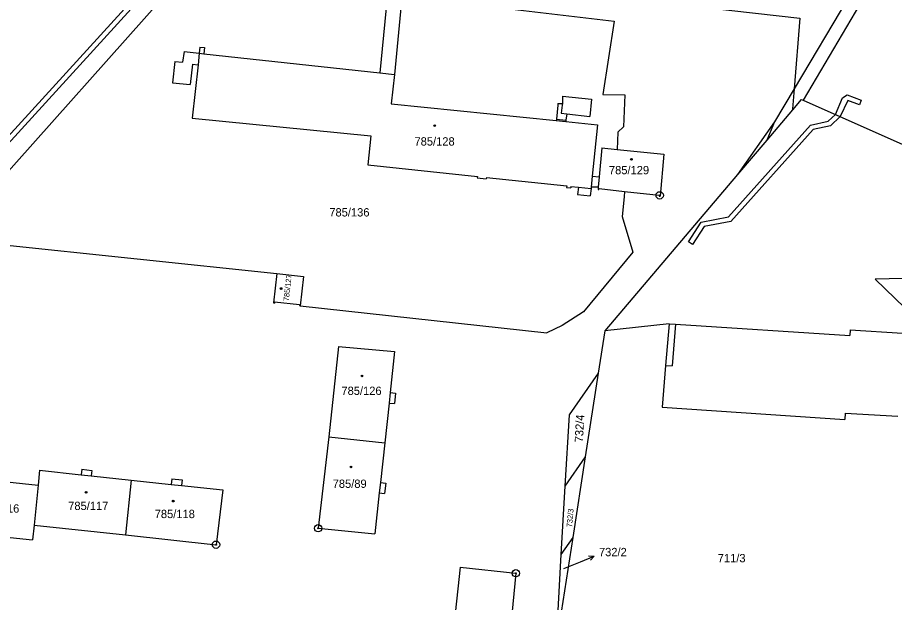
# Model space of a CAD drawing. Extents: x -593183 to -588034, y -1130415 to -1124994.
# Drawn here: x -591520.8 to -591341.4, y -1128752.4 to -1128632.8 of the extents above; entities that cross this region are included whole.
import ezdxf

# ---------------------------------------------------------------- set-up
doc = ezdxf.new("R2010")
doc.units = 0
for name, color, linetype in [('Vrstva 1', 7, 'Continuous'), ('Vrstva 16', 7, 'Continuous'), ('Vrstva 18', 7, 'Continuous'), ('Vrstva 19', 7, 'Continuous'), ('Vrstva 24', 7, 'Continuous'), ('Vrstva 25', 7, 'Continuous'), ('Vrstva 27', 7, 'Continuous'), ('Vrstva 4', 7, 'Continuous')]:
    doc.layers.add(name, color=color, linetype=linetype)

msp = doc.modelspace()

# ---------------------------------------------------------------- linework, layer by layer
at = {"layer": 'Vrstva 1'}
for p, q in [((-591324.03, -1128583.51), (-591361.97, -1128647.39)), ((-591321.95, -1128585.03), (-591360.14, -1128649.72)), ((-591482.87, -1128619.64), (-591535.03, -1128678.12)), ((-591444.95, -1128626.23), (-591446.7, -1128644.13)), ((-591441.97, -1128626.58), (-591443.69, -1128644.46)), ((-591435.83, -1128629.15), (-591398.74, -1128633.59)), ((-591388.57, -1128629.84), (-591360.81, -1128632.95)), ((-591398.74, -1128633.59), (-591401.07, -1128648.6)), ((-591360.81, -1128632.95), (-591361.97, -1128647.39)), ((-591483.45, -1128638.86), (-591483.59, -1128640.13)), ((-591483.45, -1128638.86), (-591482.51, -1128638.96)), ((-591482.51, -1128638.96), (-591482.65, -1128640.24)), ((-591486.66, -1128639.8), (-591487, -1128641.97)), ((-591486.66, -1128639.8), (-591483.59, -1128640.13)), ((-591482.65, -1128640.24), (-591446.7, -1128644.13)), ((-591488.61, -1128641.82), (-591489.07, -1128646.17)), ((-591488.61, -1128641.82), (-591487, -1128641.97)), ((-591484.96, -1128642.36), (-591485.48, -1128646.5)), ((-591483.85, -1128642.49), (-591485.06, -1128653.42)), ((-591484.96, -1128642.36), (-591483.85, -1128642.49)), ((-591443.69, -1128644.46), (-591444.35, -1128650.47)), ((-591489.07, -1128646.17), (-591485.48, -1128646.5)), ((-591361.97, -1128647.39), (-591365.99, -1128654.16)), ((-591409.3, -1128648.88), (-591409.34, -1128650.39)), ((-591409.3, -1128648.88), (-591403.37, -1128649.51)), ((-591403.37, -1128649.51), (-591403.74, -1128653.1)), ((-591401.07, -1128648.6), (-591396.59, -1128648.61)), ((-591396.59, -1128648.61), (-591396.87, -1128655.17)), ((-591360.5, -1128649.56), (-591362.32, -1128651.7)), ((-591360.5, -1128649.56), (-591360.14, -1128649.72)), ((-591360.14, -1128649.72), (-591326.6, -1128664.64)), ((-591444.35, -1128650.47), (-591410.59, -1128653.9)), ((-591410.25, -1128650.78), (-591410.56, -1128653.6)), ((-591410.25, -1128650.38), (-591409.34, -1128650.39)), ((-591410.25, -1128650.38), (-591410.25, -1128650.78)), ((-591362.32, -1128651.7), (-591367.57, -1128657.89)), ((-591485.06, -1128653.42), (-591448.53, -1128657.04)), ((-591410.56, -1128653.6), (-591410.59, -1128653.9)), ((-591408.42, -1128652.51), (-591408.62, -1128653.8)), ((-591408.42, -1128652.51), (-591403.74, -1128653.1)), ((-591408.62, -1128653.8), (-591408.65, -1128654.09)), ((-591408.65, -1128654.09), (-591402.2, -1128654.75)), ((-591402.2, -1128654.75), (-591403.27, -1128665.28)), ((-591396.87, -1128655.17), (-591397.99, -1128656.26)), ((-591365.99, -1128654.16), (-591367.57, -1128657.89)), ((-591448.53, -1128657.04), (-591449.16, -1128662.96)), ((-591397.99, -1128656.26), (-591398.12, -1128659.81)), ((-591367.57, -1128657.89), (-591373.51, -1128664.9)), ((-591401.26, -1128659.5), (-591401.85, -1128665.38)), ((-591401.26, -1128659.5), (-591398.12, -1128659.81)), ((-591398.12, -1128659.81), (-591388.6, -1128660.76)), ((-591388.6, -1128660.76), (-591389.36, -1128669.38)), ((-591449.16, -1128662.96), (-591426.72, -1128665.34)), ((-591426.72, -1128665.34), (-591426.75, -1128665.64)), ((-591426.75, -1128665.64), (-591424.92, -1128665.83)), ((-591424.89, -1128665.53), (-591424.92, -1128665.83)), ((-591424.89, -1128665.53), (-591408.47, -1128667.27)), ((-591403.27, -1128665.28), (-591401.85, -1128665.38)), ((-591401.85, -1128665.38), (-591402.01, -1128667.5)), ((-591373.51, -1128664.9), (-591400.67, -1128696.91)), ((-591408.47, -1128667.27), (-591408.5, -1128667.57)), ((-591408.5, -1128667.57), (-591407.65, -1128667.66)), ((-591407.62, -1128667.36), (-591407.65, -1128667.66)), ((-591407.62, -1128667.36), (-591406.08, -1128667.53)), ((-591406.08, -1128667.53), (-591406.23, -1128669)), ((-591403.49, -1128667.8), (-591403.65, -1128669.27)), ((-591403.46, -1128667.52), (-591403.49, -1128667.8)), ((-591402.01, -1128667.5), (-591403.46, -1128667.52)), ((-591402.01, -1128667.5), (-591402.06, -1128668)), ((-591402.06, -1128668), (-591401.86, -1128668.02)), ((-591401.84, -1128667.82), (-591401.86, -1128668.02)), ((-591401.84, -1128667.82), (-591396.63, -1128668.39)), ((-591406.23, -1128669), (-591403.65, -1128669.27)), ((-591396.74, -1128669.48), (-591397.15, -1128673.54)), ((-591396.63, -1128668.39), (-591396.74, -1128669.48)), ((-591396.63, -1128668.39), (-591389.54, -1128669.16)), ((-591389.54, -1128669.16), (-591389.56, -1128669.36)), ((-591389.56, -1128669.36), (-591389.36, -1128669.38)), ((-591397.15, -1128673.54), (-591394.95, -1128680.79)), ((-591535.03, -1128678.12), (-591467.75, -1128685.18)), ((-591394.95, -1128680.79), (-591405.04, -1128693.01)), ((-591467.75, -1128685.18), (-591468.39, -1128691.2)), ((-591467.75, -1128685.18), (-591462.28, -1128685.77)), ((-591462.28, -1128685.77), (-591462.95, -1128691.75)), ((-591339.64, -1128686.22), (-591345.42, -1128686.34)), ((-591345.42, -1128686.34), (-591335.37, -1128696)), ((-591468.39, -1128691.2), (-591468.22, -1128691.21)), ((-591468.2, -1128690.99), (-591468.22, -1128691.21)), ((-591468.2, -1128690.99), (-591463.1, -1128691.52)), ((-591463.1, -1128691.52), (-591463.12, -1128691.74)), ((-591463.12, -1128691.74), (-591462.95, -1128691.75)), ((-591462.95, -1128691.75), (-591412.53, -1128697.32)), ((-591405.04, -1128693.01), (-591409.39, -1128695.81)), ((-591409.39, -1128695.81), (-591412.53, -1128697.32)), ((-591387.54, -1128695.46), (-591400.67, -1128696.91)), ((-591387.54, -1128695.46), (-591388.24, -1128703.95)), ((-591387.54, -1128695.46), (-591386.19, -1128695.55)), ((-591386.19, -1128695.55), (-591350.55, -1128697.83)), ((-591350.48, -1128696.68), (-591350.55, -1128697.83)), ((-591350.48, -1128696.68), (-591339.77, -1128697.34)), ((-591400.67, -1128696.91), (-591402.01, -1128705.58)), ((-591455.13, -1128700.08), (-591457.12, -1128718.57)), ((-591455.13, -1128700.08), (-591443.66, -1128701.11)), ((-591443.66, -1128701.11), (-591444.57, -1128709.53)), ((-591402.01, -1128705.58), (-591407.97, -1128714.09)), ((-591402.01, -1128705.58), (-591404.66, -1128722.63)), ((-591388.24, -1128703.95), (-591388.94, -1128712.49)), ((-591444.57, -1128709.53), (-591443.46, -1128709.65)), ((-591443.46, -1128709.65), (-591443.69, -1128711.78)), ((-591444.8, -1128711.66), (-591445.68, -1128719.76)), ((-591444.8, -1128711.66), (-591443.69, -1128711.78)), ((-591388.94, -1128712.49), (-591351.61, -1128715.01)), ((-591407.97, -1128714.09), (-591408.82, -1128728.66)), ((-591351.54, -1128713.75), (-591351.61, -1128715.01)), ((-591351.54, -1128713.75), (-591340.74, -1128714.35)), ((-591457.12, -1128718.57), (-591459.27, -1128737.26)), ((-591457.12, -1128718.57), (-591445.68, -1128719.76)), ((-591445.68, -1128719.76), (-591446.57, -1128727.92)), ((-591404.66, -1128722.63), (-591408.82, -1128728.66)), ((-591404.66, -1128722.63), (-591407.22, -1128739.15)), ((-591516.27, -1128725.41), (-591516.53, -1128728.42)), ((-591516.27, -1128725.41), (-591507.76, -1128726.32)), ((-591507.64, -1128725.2), (-591507.76, -1128726.32)), ((-591507.64, -1128725.2), (-591505.55, -1128725.42)), ((-591505.55, -1128725.42), (-591505.67, -1128726.54)), ((-591505.67, -1128726.54), (-591497.52, -1128727.41)), ((-591489.19, -1128727.13), (-591489.31, -1128728.28)), ((-591489.19, -1128727.13), (-591487.09, -1128727.36)), ((-591525, -1128727.54), (-591516.53, -1128728.42)), ((-591516.53, -1128728.42), (-591517.37, -1128736.64)), ((-591497.52, -1128727.41), (-591498.68, -1128738.6)), ((-591497.52, -1128727.41), (-591489.31, -1128728.28)), ((-591487.09, -1128727.36), (-591487.22, -1128728.5)), ((-591487.22, -1128728.5), (-591478.8, -1128729.4)), ((-591446.57, -1128727.92), (-591445.46, -1128728.04)), ((-591445.46, -1128728.04), (-591445.69, -1128730.16)), ((-591408.82, -1128728.66), (-591409.63, -1128742.62)), ((-591478.8, -1128729.4), (-591480.17, -1128740.62)), ((-591446.8, -1128730.04), (-591447.71, -1128738.42)), ((-591446.8, -1128730.04), (-591445.69, -1128730.16)), ((-591517.37, -1128736.64), (-591517.71, -1128739.59)), ((-591517.37, -1128736.64), (-591498.68, -1128738.6)), ((-591459.27, -1128737.26), (-591447.71, -1128738.42)), ((-591532.68, -1128738.13), (-591517.71, -1128739.59)), ((-591498.68, -1128738.6), (-591480.17, -1128740.62)), ((-591407.22, -1128739.15), (-591409.96, -1128756.87)), ((-591407.22, -1128739.15), (-591409.63, -1128742.62)), ((-591409.63, -1128742.62), (-591410.5, -1128757.64)), ((-591430.27, -1128745.24), (-591432.28, -1128763.86)), ((-591430.27, -1128745.24), (-591418.87, -1128746.46)), ((-591418.87, -1128746.46), (-591419.7, -1128754.89))]:
    msp.add_line(p, q, dxfattribs=at)
at = {"layer": 'Vrstva 16'}
msp.add_line((-591409.05, -1128745.46), (-591405.65, -1128744.09), dxfattribs=at)
at = {"layer": 'Vrstva 24'}
for centre, radius in [((-591389.45, -1128669.19), 0.75), ((-591389.45, -1128669.19), 0.0903), ((-591459.27, -1128737.26), 0.75), ((-591459.27, -1128737.26), 0.0903), ((-591480.17, -1128740.62), 0.75), ((-591480.17, -1128740.62), 0.0903), ((-591418.87, -1128746.46), 0.75), ((-591418.87, -1128746.46), 0.0903)]:
    msp.add_circle(centre, radius, dxfattribs=at)
at = {"layer": 'Vrstva 25'}
msp.add_line((-591405.65, -1128744.09), (-591402.87, -1128742.97), dxfattribs=at)
msp.add_lwpolyline([(-591403.98, -1128742.88), (-591402.87, -1128742.97), (-591403.61, -1128743.81)], dxfattribs=at)
for centre, radius in [((-591435.45, -1128654.93), 0.175), ((-591435.45, -1128654.93), 0.15), ((-591395.23, -1128661.82), 0.175), ((-591395.23, -1128661.82), 0.15), ((-591466.87, -1128688.25), 0.175), ((-591466.87, -1128688.25), 0.15), ((-591450.33, -1128706.12), 0.175), ((-591450.33, -1128706.12), 0.15), ((-591452.58, -1128724.73), 0.175), ((-591452.58, -1128724.73), 0.15), ((-591506.74, -1128729.92), 0.175), ((-591506.74, -1128729.92), 0.15), ((-591488.92, -1128731.7), 0.175), ((-591488.92, -1128731.7), 0.15)]:
    msp.add_circle(centre, radius, dxfattribs=at)
at = {"layer": 'Vrstva 27'}
for p, q in [((-591541.42, -1128677.65), (-591487.97, -1128619.09)), ((-591486.74, -1128619.22), (-591540.84, -1128678.51)), ((-591353.49, -1128652.68), (-591352.05, -1128649.26)), ((-591351, -1128649.78), (-591352.57, -1128653.09)), ((-591352.05, -1128649.26), (-591351.12, -1128648.66)), ((-591351.12, -1128648.66), (-591348.26, -1128649.76)), ((-591348.62, -1128650.7), (-591351, -1128649.78)), ((-591348.26, -1128649.76), (-591348.62, -1128650.7)), ((-591354.98, -1128654.05), (-591353.49, -1128652.68)), ((-591352.57, -1128653.09), (-591354.5, -1128654.97)), ((-591375.4, -1128673.61), (-591358.6, -1128654.81)), ((-591358.6, -1128654.81), (-591354.98, -1128654.05)), ((-591354.5, -1128654.97), (-591358.08, -1128655.73)), ((-591358.08, -1128655.73), (-591374.88, -1128674.53)), ((-591383.57, -1128678.66), (-591380.94, -1128674.68)), ((-591380.94, -1128674.68), (-591375.4, -1128673.61)), ((-591374.88, -1128674.53), (-591380.34, -1128675.58)), ((-591380.34, -1128675.58), (-591382.74, -1128679.21)), ((-591382.74, -1128679.21), (-591383.57, -1128678.66))]:
    msp.add_line(p, q, dxfattribs=at)
at = {"layer": 'Vrstva 4'}
for p, q in [((-591483.59, -1128640.13), (-591483.85, -1128642.49)), ((-591483.59, -1128640.13), (-591482.65, -1128640.24)), ((-591446.7, -1128644.13), (-591443.69, -1128644.46)), ((-591361.97, -1128647.39), (-591362.3, -1128651.5)), ((-591409.4, -1128650.77), (-591409.6, -1128652.36)), ((-591409.34, -1128650.39), (-591409.4, -1128650.77)), ((-591362.3, -1128651.5), (-591362.32, -1128651.7)), ((-591410.56, -1128653.6), (-591408.62, -1128653.8)), ((-591409.6, -1128652.36), (-591408.42, -1128652.51)), ((-591410.59, -1128653.9), (-591408.65, -1128654.09)), ((-591365.99, -1128654.16), (-591373.51, -1128664.9)), ((-591403.27, -1128665.28), (-591403.46, -1128667.52)), ((-591406.08, -1128667.53), (-591403.49, -1128667.8)), ((-591386.19, -1128695.55), (-591386.9, -1128704.06)), ((-591388.24, -1128703.95), (-591386.9, -1128704.06)), ((-591444.57, -1128709.53), (-591444.8, -1128711.66)), ((-591507.76, -1128726.32), (-591505.67, -1128726.54)), ((-591489.31, -1128728.28), (-591487.22, -1128728.5)), ((-591446.57, -1128727.92), (-591446.8, -1128730.04))]:
    msp.add_line(p, q, dxfattribs=at)

# ---------------------------------------------------------------- texts
at = {"layer": 'Vrstva 16'}
msp.add_text('732/2', height=1.7, dxfattribs=at).set_placement((-591401.87, -1128742.97))
at = {"layer": 'Vrstva 18'}
for s, height, p in [('785/136', 1.7, (-591457.01, -1128673.51)), ('711/3', 1.7, (-591377.58, -1128744.21)), ('732/2', 0.1, (-591409.05, -1128745.46))]:
    msp.add_text(s, height=height, dxfattribs=at).set_placement(p)
for s, height, rotation, p in [('732/4', 1.7, 87.3736, (-591405.13, -1128719.72)), ('732/3', 1.14, 85.1135, (-591407.37, -1128737.11))]:
    msp.add_text(s, height=height, rotation=rotation, dxfattribs=at).set_placement(p)
at = {"layer": 'Vrstva 19'}
for s, p in [('785/128', (-591439.59, -1128659.01)), ('785/129', (-591399.83, -1128664.88)), ('785/126', (-591454.53, -1128710)), ('785/89', (-591456.32, -1128729)), ('785/116', (-591528.61, -1128734.06)), ('785/117', (-591510.4, -1128733.53)), ('785/118', (-591492.71, -1128735.18))]:
    msp.add_text(s, height=1.7, dxfattribs=at).set_placement(p)
msp.add_text('785/127', height=1.1, rotation=83.6072, dxfattribs=at).set_placement((-591465.3, -1128690.88))

doc.saveas('drawing.dxf')
